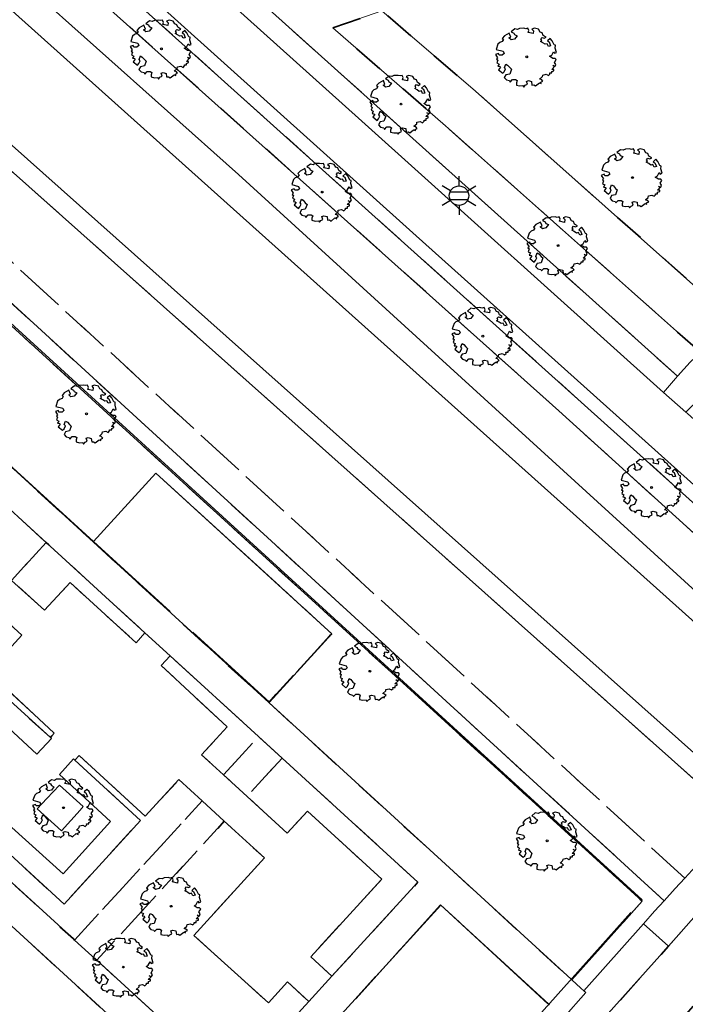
# Model space of a CAD drawing. Extents: x 105780 to 185197, y 477999 to 525027.
# Tile 383 of 562: x 108095 to 108139, y 479172 to 479236. Entities that reach past the tile are written whole.
import ezdxf
from ezdxf.enums import TextEntityAlignment as Align

# ---------------------------------------------------------------- set-up
doc = ezdxf.new("R2010")
doc.units = 0
doc.linetypes.add('XX-HIDDEN', pattern=[4, 2, -2])
for name, color, linetype, lineweight in [('B-GV-GR-BOOM-S', 252, 'Continuous', 25), ('B-GV-GR-HAAG_01-G', 252, 'GR-HAAG1', 13), ('B-GV-GR-MATERIAALGRENS-G', 252, 'XX-HIDDEN', 35), ('B-RO-IE-MEUBILAIR_WEGMEUBILAIR-S', 252, 'Continuous', 25), ('B-RO-IE-TERREINAFSCHEIDING_KUNSTMATIG_HEKWERK-G', 252, 'IE-TERREINAFSCHEIDING-KUNSTMATIG', 18), ('B-WE-GW-WATERGANG_SLOOT_INSTEEK-G', 252, 'Continuous', 30), ('B-WE-OG-TERREIN_ONBEGROEID-GV', 252, 'Continuous', 18), ('B1-WE-VH-VERHARDING_BETONSTRAATSTEEN-GV', 252, 'Continuous', 18), ('B1-WE-VH-VERHARDING_HALFVERHARDING_SCHELP-GV', 252, 'Continuous', 18), ('B1-WE-VH-VERHARDING_TEGEL-GV', 252, 'Continuous', 18), ('TIJDELIJK UIT -WE-VH-VERHARDING_ASFALT-GV', 252, 'Continuous', 18)]:
    doc.layers.add(name, color=color, linetype=linetype, lineweight=lineweight)
doc.styles.add('NLCS-ISO', font='NLCS-ISO.ttf')
doc.linetypes.add('GR-HAAG1', pattern='A,6,[176,NLCS.shx,S=0.125,R=0,X=0,Y=0],-2', length=8)
doc.linetypes.add('IE-TERREINAFSCHEIDING-KUNSTMATIG', pattern='A,4,[82,NLCS.SHX,S=0.75,R=90,X=0,Y=0],4,-2', length=10)

# ---------------------------------------------------------------- blocks, each defined once
blk = doc.blocks.new('B-SIE-WEG_LICHTMAST-SO')
at = {"ltscale": 0.1}
for p, q in [((0, 1.27), (0, 2.53)), ((-1.1, 0.63), (-2.19, 1.27)), ((1.1, 0.63), (2.19, 1.27)), ((-1.1, -0.63), (-2.19, -1.27)), ((0, -1.27), (0, -2.53)), ((1.1, -0.63), (2.19, -1.27))]:
    blk.add_line(p, q, dxfattribs=at)
at = {"flags": 128}
for points in [[(-1.16, 0.5), (1.16, 0.5)], [(-1.16, -0.5), (1.16, -0.5)]]:
    blk.add_lwpolyline(points, dxfattribs=at)
at = {"ltscale": 0.1}
blk.add_circle((0, 0), 1.27, dxfattribs=at)
at = {"style": 'NLCS-ISO'}
blk.add_attdef('TYPE', text='', height=1.8, dxfattribs=at).set_placement((0, 2.53), align=Align.BOTTOM_CENTER)
blk = doc.blocks.new('B-SGR-BOOM_06')
at = {"linetype": 'Continuous', "flags": 128}
blk.add_lwpolyline([(1.079, 1.408), (1.012, 1.576), (0.879, 1.626), (0.778, 1.81), (0.509, 1.877), (0.342, 1.81), (0.443, 1.709), (0.426, 1.525), (0.091, 1.592), (0.141, 1.726), (0.074, 1.877), (-0.06, 1.844), (-0.194, 1.877), (-0.462, 1.86), (-0.596, 1.793), (-0.781, 1.826), (-1.016, 1.642), (-0.848, 1.559), (-0.798, 1.458), (-0.63, 1.374), (-0.798, 1.156), (-1.015, 1.106), (-1.166, 1.24), (-1.048, 1.287), (-1.149, 1.542), (-1.451, 1.374), (-1.602, 1.206), (-1.518, 1.139), (-1.602, 1.005), (-1.77, 0.938), (-1.887, 0.821), (-2.004, 0.486), (-1.552, 0.368), (-1.485, 0.218), (-1.602, 0.117), (-1.803, 0.117), (-1.841, 0.222), (-2.037, 0.151), (-1.903, -0.067), (-1.97, -0.151), (-1.887, -0.218), (-1.954, -0.402), (-1.813, -0.473), (-1.887, -0.62), (-1.77, -0.637), (-1.717, -0.683), (-1.848, -0.843), (-1.568, -1.073), (-1.467, -0.972), (-1.384, -0.788), (-1.451, -0.704), (-1.367, -0.47), (-1.25, -0.537), (-1.115, -0.704), (-0.998, -0.804), (-1.115, -1.123), (-1.367, -1.173), (-1.467, -1.358), (-1.333, -1.508), (-1.133, -1.559), (-1.108, -1.609), (-1.082, -1.659), (-0.931, -1.491), (-0.73, -1.491), (-0.63, -1.559), (-0.68, -1.709), (-0.68, -1.844), (-0.462, -1.894), (-0.244, -1.877), (-0.194, -1.978), (-0.093, -1.86), (0.041, -1.793), (-0.024, -1.603), (0.108, -1.559), (0.309, -1.609), (0.342, -1.844), (0.46, -1.826), (0.577, -1.894), (0.828, -1.693), (0.946, -1.742), (0.929, -1.659), (1.063, -1.592), (0.963, -1.491), (0.845, -1.458), (1.03, -1.29), (1.046, -1.19), (1.264, -1.139), (1.415, -1.223), (1.515, -1.123), (1.508, -1.053), (1.649, -1.053), (1.649, -0.955), (1.784, -0.905), (1.784, -0.821), (1.633, -0.821), (1.817, -0.636), (1.7, -0.57), (1.851, -0.62), (1.901, -0.503), (1.817, -0.368), (1.934, -0.184), (1.867, -0.101), (1.7, -0.101), (1.499, 0.034), (1.633, 0.117), (1.75, 0.335), (1.817, 0.235), (1.951, 0.285), (1.867, 0.57), (1.884, 0.755), (1.8, 0.788), (1.666, 1.056), (1.531, 1.205), (1.35, 1.042), (1.465, 0.972), (1.566, 0.721), (1.415, 0.687), (1.331, 0.854), (1.197, 0.822), (1.063, 0.922), (0.895, 1.006), (0.979, 1.073), (0.929, 1.173), (1.012, 1.274), (1.146, 1.223), (1.264, 1.291)], close=True, dxfattribs=at)
blk.add_circle((0, 0), 0.06)
at = {"style": 'NLCS-ISO'}
blk.add_attdef('SOORT', text='', height=0.3, dxfattribs=at).set_placement((0, -0.36), align=Align.TOP_CENTER)

msp = doc.modelspace()

# ---------------------------------------------------------------- linework, layer by layer
at = {"layer": 'B-GV-GR-HAAG_01-G', "flags": 128}
for points in [[(108124.849, 479231.362), (108118.717, 479236.612), (108115.506, 479235.511), (108122.877, 479229.101), (108139.585, 479214.255), (108141.834, 479216.27)], [(108084.759, 479226.377), (108076.584, 479217.488), (108065.9, 479205.872), (108066.555, 479205.198), (108084.714, 479224.892), (108093.395, 479216.975), (108095.26, 479215.274), (108135.756, 479178.342), (108131.154, 479173.188), (108131.737, 479172.655), (108131.939, 479172.47), (108135.841, 479176.859), (108136.57, 479177.68), (108137.202, 479178.369)]]:
    msp.add_lwpolyline(points, close=True, dxfattribs=at)
at = {"layer": 'B-GV-GR-MATERIAALGRENS-G', "flags": 128}
for points in [[(108052.275, 479282.444), (108051.788, 479282.409), (108050.655, 479282.207), (108049.163, 479281.872), (108048.08, 479281.399), (108046.88, 479280.585), (108046.293, 479279.92), (108047.037, 479279.252), (108047.54, 479278.8), (108048.619, 479279.621), (108050.207, 479280.099), (108051.488, 479279.781), (108052.761, 479278.942), (108053.933, 479278.023), (108069.301, 479264.783), (108088.537, 479247.832), (108097.056, 479240.205), (108130.302, 479210.438), (108150.027, 479192.57), (108151.638, 479191.144), (108152.65, 479192.247), (108151.052, 479193.686), (108119.992, 479221.588), (108091.9, 479246.82)], [(108064.428, 479207.226), (108075.112, 479218.842), (108084.638, 479229.2), (108138.553, 479179.843), (108139.281, 479180.637), (108140.749, 479182.238), (108142.273, 479180.84), (108143.631, 479182.338), (108142.081, 479183.719), (108070.142, 479247.809), (108035.664, 479209.103), (108024.937, 479218.575), (108005.942, 479197.221), (107994.706, 479207.133), (107993.212, 479208.462), (107986.111, 479200.479), (108008.242, 479180.936), (108009.251, 479180.348), (108010.409, 479180.19), (108011.539, 479180.486), (108012.47, 479181.191), (108021.194, 479190.999), (108022.567, 479192.278), (108024.156, 479193.278), (108025.903, 479193.964), (108027.747, 479194.311), (108046.855, 479196.074), (108050.138, 479196.414), (108052.333, 479196.496), (108054.248, 479196.254), (108054.415, 479196.177)], [(107986.111, 479200.479), (107984.782, 479198.985), (108006.918, 479179.437), (108008.6, 479178.457), (108010.529, 479178.194), (108012.413, 479178.687), (108013.965, 479179.862), (108022.166, 479189.083), (108023.539, 479190.361), (108025.127, 479191.36), (108026.873, 479192.045), (108028.717, 479192.392), (108035.232, 479192.978), (108043.528, 479185.409), (108044.864, 479186.898), (108037.918, 479193.235), (108047.818, 479194.155), (108050.281, 479194.418), (108052.245, 479194.491), (108053.694, 479194.308), (108054.899, 479193.757), (108055.701, 479193.018), (108085.063, 479166.072), (108076.958, 479157.556), (108078.431, 479156.203), (108085.866, 479164.014), (108090.186, 479160.001), (108090.341, 479160.175), (108100.512, 479150.872), (108100.285, 479150.626), (108106.067, 479145.299), (108103.861, 479142.83), (108104.748, 479142.03), (108109.169, 479147.003), (108106.794, 479149.176), (108107.336, 479149.749), (108105.202, 479151.699), (108104.558, 479150.963), (108086.469, 479167.548), (108083.35, 479170.407), (108083.977, 479171.095), (108083.761, 479171.292), (108083.727, 479171.255), (108082.088, 479172.712), (108081.504, 479172.05), (108061.928, 479190.004), (108062.544, 479190.679), (108060.127, 479192.888), (108059.521, 479192.224), (108057.054, 479194.491), (108056.254, 479195.228), (108062.745, 479202.309), (108064.48, 479204.164), (108065.063, 479203.58), (108066.555, 479205.198), (108065.9, 479205.872), (108076.584, 479217.488), (108084.759, 479226.377), (108137.202, 479178.369), (108137.929, 479179.162), (108138.553, 479179.843), (108084.638, 479229.2), (108075.112, 479218.842), (108064.428, 479207.226), (108054.415, 479196.177), (108054.248, 479196.254), (108052.333, 479196.496), (108050.138, 479196.414), (108046.855, 479196.074), (108027.747, 479194.311), (108025.903, 479193.964), (108024.156, 479193.278), (108022.567, 479192.278), (108021.194, 479190.999), (108012.47, 479181.191), (108011.539, 479180.486), (108010.409, 479180.19), (108009.251, 479180.348), (108008.242, 479180.936)], [(108111.312, 479191.34), (108131.106, 479173.231), (108131.154, 479173.188), (108135.756, 479178.342), (108095.26, 479215.274), (108093.395, 479216.975), (108088.777, 479211.958), (108099.817, 479201.857), (108103.93, 479206.363), (108115.452, 479195.845), (108115.303, 479195.712)], [(108094.143, 479198.965), (108094.482, 479199.337), (108096.747, 479201.819), (108088.829, 479209.053), (108083.099, 479202.782), (108083.975, 479202.384), (108084.003, 479202.388), (108084.031, 479202.392), (108084.059, 479202.397), (108084.087, 479202.402), (108084.115, 479202.408), (108084.144, 479202.414), (108084.171, 479202.42), (108084.199, 479202.427), (108084.227, 479202.435), (108084.255, 479202.443), (108084.282, 479202.451), (108084.31, 479202.46), (108084.337, 479202.469), (108084.364, 479202.478), (108084.391, 479202.488), (108084.418, 479202.499), (108084.445, 479202.51), (108084.471, 479202.521), (108084.497, 479202.533), (108084.523, 479202.545), (108084.549, 479202.557), (108084.575, 479202.57), (108084.6, 479202.583), (108084.625, 479202.597), (108084.65, 479202.611), (108087.048, 479205.008), (108087.111, 479205.071), (108087.143, 479205.094), (108087.175, 479205.117), (108087.207, 479205.141), (108087.239, 479205.164), (108087.272, 479205.187), (108087.304, 479205.21), (108087.337, 479205.233), (108087.369, 479205.256), (108087.402, 479205.279), (108087.435, 479205.301), (108087.467, 479205.324), (108087.5, 479205.346), (108087.533, 479205.368), (108087.566, 479205.391), (108087.599, 479205.413), (108087.632, 479205.435), (108087.666, 479205.457), (108087.699, 479205.478), (108087.732, 479205.5), (108087.766, 479205.522), (108087.799, 479205.543), (108087.833, 479205.564), (108087.866, 479205.586), (108087.9, 479205.607), (108087.934, 479205.628), (108087.996, 479205.671), (108088.061, 479205.711), (108088.128, 479205.75), (108088.198, 479205.785), (108088.269, 479205.818), (108088.343, 479205.847), (108088.419, 479205.874), (108088.496, 479205.897), (108088.574, 479205.916), (108088.654, 479205.932), (108088.734, 479205.944), (108088.815, 479205.953), (108088.896, 479205.957), (108088.978, 479205.958), (108089.059, 479205.955), (108089.14, 479205.949), (108089.22, 479205.938), (108089.299, 479205.924), (108089.377, 479205.907), (108089.454, 479205.886), (108089.529, 479205.862), (108089.602, 479205.835), (108089.673, 479205.804), (108089.742, 479205.771), (108089.809, 479205.736), (108089.876, 479205.697), (108089.942, 479205.654), (108090.007, 479205.608), (108090.07, 479205.558), (108090.132, 479205.504), (108090.191, 479205.448), (108090.248, 479205.388), (108090.302, 479205.325), (108090.354, 479205.259), (108090.402, 479205.191), (108090.448, 479205.12), (108090.49, 479205.046), (108090.528, 479204.971), (108090.562, 479204.894), (108090.593, 479204.816), (108090.62, 479204.736), (108090.642, 479204.656), (108090.661, 479204.575), (108090.676, 479204.493), (108090.686, 479204.412), (108090.693, 479204.331), (108090.696, 479204.251), (108090.695, 479204.171), (108090.691, 479204.092), (108090.683, 479204.015), (108090.677, 479203.964), (108090.671, 479203.912), (108090.663, 479203.861), (108090.655, 479203.809), (108090.646, 479203.758), (108090.636, 479203.707), (108090.624, 479203.656), (108090.612, 479203.605), (108090.599, 479203.555), (108090.585, 479203.504), (108090.57, 479203.454), (108090.554, 479203.404), (108090.538, 479203.355), (108090.52, 479203.305), (108090.502, 479203.257), (108090.482, 479203.208), (108090.462, 479203.16), (108090.441, 479203.112), (108090.419, 479203.065), (108090.396, 479203.018), (108090.372, 479202.971), (108090.348, 479202.926), (108090.323, 479202.88), (108090.297, 479202.835), (108090.27, 479202.791), (108090.213, 479202.718), (108090.154, 479202.647), (108090.093, 479202.576), (108090.031, 479202.507), (108089.968, 479202.438), (108089.903, 479202.371), (108089.837, 479202.305), (108089.769, 479202.24), (108089.7, 479202.177), (108089.629, 479202.115), (108089.558, 479202.054), (108089.485, 479201.995), (108089.411, 479201.937), (108089.336, 479201.881), (108089.259, 479201.827), (108089.182, 479201.774), (108089.104, 479201.722), (108089.024, 479201.672), (108088.944, 479201.624), (108088.863, 479201.578), (108088.781, 479201.533), (108088.699, 479201.49), (108088.615, 479201.448), (108088.531, 479201.409), (108088.447, 479201.371), (108085.152, 479199.723), (108085.011, 479199.628), (108084.869, 479199.534), (108084.727, 479199.439), (108084.585, 479199.346), (108084.443, 479199.252), (108084.301, 479199.159), (108084.158, 479199.066), (108084.015, 479198.974), (108083.872, 479198.882), (108083.729, 479198.79), (108083.585, 479198.698), (108083.441, 479198.607), (108083.297, 479198.517), (108083.153, 479198.426), (108083.009, 479198.336), (108082.864, 479198.247), (108082.719, 479198.157), (108082.574, 479198.069), (108082.428, 479197.98), (108082.283, 479197.892), (108082.137, 479197.804), (108081.991, 479197.716), (108081.845, 479197.629), (108081.699, 479197.542), (108081.552, 479197.456), (108081.499, 479197.427), (108081.446, 479197.396), (108081.394, 479197.364), (108081.343, 479197.33), (108081.293, 479197.293), (108081.244, 479197.256), (108081.196, 479197.216), (108081.149, 479197.175), (108081.103, 479197.132), (108081.059, 479197.088), (108081.016, 479197.042), (108080.974, 479196.994), (108080.935, 479196.946), (108080.896, 479196.896), (108080.86, 479196.845), (108080.825, 479196.793), (108080.792, 479196.739), (108080.761, 479196.685), (108080.731, 479196.63), (108080.704, 479196.575), (108080.678, 479196.519), (108080.654, 479196.462), (108080.633, 479196.404), (108080.613, 479196.347), (108080.595, 479196.289), (108080.588, 479196.247), (108080.582, 479196.205), (108080.577, 479196.163), (108080.572, 479196.121), (108080.567, 479196.078), (108080.564, 479196.036), (108080.56, 479195.993), (108080.558, 479195.951), (108080.556, 479195.908), (108080.555, 479195.866), (108080.554, 479195.823), (108080.554, 479195.78), (108080.555, 479195.737), (108080.556, 479195.695), (108080.558, 479195.652), (108080.561, 479195.609), (108080.564, 479195.567), (108080.567, 479195.524), (108080.572, 479195.482), (108080.577, 479195.44), (108080.582, 479195.397), (108080.589, 479195.355), (108080.596, 479195.313), (108080.603, 479195.272), (108080.611, 479195.23), (108080.616, 479195.189), (108080.622, 479195.147), (108080.632, 479195.105), (108080.643, 479195.063), (108080.657, 479195.022), (108080.673, 479194.98), (108080.692, 479194.939), (108080.713, 479194.899), (108080.737, 479194.86), (108080.762, 479194.822), (108080.79, 479194.785), (108080.82, 479194.75), (108080.852, 479194.717), (108080.886, 479194.685), (108080.922, 479194.656), (108080.959, 479194.629), (108080.997, 479194.604), (108081.036, 479194.581), (108081.076, 479194.56), (108081.117, 479194.542), (108081.158, 479194.527), (108081.199, 479194.514), (108081.241, 479194.503), (108081.282, 479194.494), (108081.323, 479194.488), (108082.053, 479194.409), (108082.09, 479194.406), (108082.127, 479194.404), (108082.164, 479194.404), (108082.202, 479194.405), (108082.24, 479194.408), (108082.278, 479194.412), (108082.316, 479194.418), (108082.354, 479194.426), (108082.391, 479194.435), (108082.429, 479194.446), (108082.466, 479194.458), (108082.502, 479194.473), (108082.538, 479194.488), (108082.573, 479194.505), (108082.608, 479194.524), (108082.641, 479194.544), (108082.674, 479194.566), (108082.705, 479194.588), (108082.735, 479194.612), (108082.764, 479194.637), (108082.792, 479194.663), (108082.819, 479194.69), (108082.844, 479194.717), (108082.868, 479194.746), (108082.89, 479194.775), (108083.938, 479196.114), (108085.411, 479198.247), (108085.497, 479198.365), (108085.585, 479198.482), (108085.676, 479198.597), (108085.769, 479198.711), (108085.865, 479198.823), (108085.964, 479198.932), (108086.065, 479199.04), (108086.168, 479199.146), (108086.274, 479199.25), (108086.382, 479199.351), (108086.492, 479199.451), (108086.605, 479199.548), (108086.719, 479199.642), (108086.835, 479199.734), (108086.954, 479199.824), (108087.074, 479199.911), (108087.196, 479199.995), (108087.319, 479200.077), (108087.444, 479200.156), (108087.57, 479200.232), (108087.698, 479200.305), (108087.827, 479200.376), (108087.957, 479200.443), (108088.089, 479200.508), (108088.221, 479200.57), (108088.278, 479200.608), (108088.337, 479200.645), (108088.396, 479200.681), (108088.456, 479200.716), (108088.516, 479200.75), (108088.577, 479200.783), (108088.639, 479200.815), (108088.701, 479200.846), (108088.764, 479200.876), (108088.828, 479200.904), (108088.892, 479200.932), (108088.957, 479200.958), (108089.022, 479200.983), (108089.087, 479201.007), (108089.153, 479201.029), (108089.22, 479201.051), (108089.286, 479201.071), (108089.353, 479201.09), (108089.421, 479201.108), (108089.488, 479201.124), (108089.556, 479201.139), (108089.624, 479201.153), (108089.692, 479201.166), (108089.76, 479201.178), (108089.828, 479201.188), (108089.956, 479201.188), (108090.086, 479201.184), (108090.215, 479201.177), (108090.345, 479201.166), (108090.475, 479201.151), (108090.604, 479201.132), (108090.734, 479201.11), (108090.863, 479201.083), (108090.992, 479201.053), (108091.119, 479201.019), (108091.246, 479200.982), (108091.372, 479200.94), (108091.497, 479200.895), (108091.62, 479200.847), (108091.741, 479200.794), (108091.861, 479200.739), (108091.979, 479200.68), (108092.096, 479200.617), (108092.21, 479200.552), (108092.321, 479200.483), (108092.431, 479200.412), (108092.537, 479200.337), (108092.642, 479200.26), (108092.743, 479200.18), (108092.842, 479200.098)], [(108099.817, 479201.857), (108111.312, 479191.34), (108115.303, 479195.712), (108115.452, 479195.845), (108103.93, 479206.363)], [(108096.747, 479201.819), (108094.482, 479199.337), (108096.644, 479197.382), (108098.315, 479199.202), (108102.633, 479195.255), (108103.216, 479195.908)], [(108093.003, 479197.716), (108084.643, 479188.558), (108091.136, 479182.625), (108091.209, 479182.558), (108092.061, 479183.483), (108092.051, 479183.491), (108091.977, 479183.559), (108087.646, 479187.5), (108092.674, 479193.014), (108097.021, 479189.056), (108097.277, 479189.346), (108092.945, 479193.35), (108095.153, 479195.763)], [(108104.857, 479194.408), (108104.27, 479193.76), (108108.594, 479189.754), (108106.926, 479187.924), (108108.364, 479186.607), (108110.641, 479189.124)], [(108112.188, 479187.71), (108110.641, 479189.124), (108108.364, 479186.607), (108109.896, 479185.202)], [(108093.537, 479182.15), (108092.684, 479181.21), (108092.758, 479181.143), (108098.533, 479175.866), (108098.607, 479175.798), (108106.963, 479184.905), (108105.441, 479186.302), (108103.23, 479183.914), (108098.902, 479187.884), (108098.63, 479187.568), (108102.929, 479183.633), (108097.919, 479178.152)], [(108115.456, 479173.424), (108121.083, 479179.582), (108112.188, 479187.71), (108109.896, 479185.202), (108112.527, 479182.792), (108113.849, 479184.235), (108118.714, 479179.779), (108114.063, 479174.696)], [(108108.408, 479183.579), (108106.963, 479184.905), (108098.607, 479175.798), (108099.981, 479174.543), (108100.055, 479174.475)], [(108108.408, 479183.579), (108100.055, 479174.475), (108108.972, 479166.328), (108113.943, 479171.768), (108112.553, 479173.059), (108111.296, 479171.687), (108106.409, 479176.104), (108111.031, 479181.172)], [(108143.631, 479182.338), (108142.273, 479180.84), (108137.49, 479175.393), (108100.935, 479134.619), (108104.572, 479131.503), (108104.723, 479131.696), (108104.447, 479132.02), (108104.699, 479132.307), (108145.78, 479179.094), (108145.975, 479179.43), (108146.027, 479179.815), (108145.928, 479180.191), (108145.694, 479180.501)], [(108109.12, 479163.311), (108091.337, 479179.591), (108083.761, 479171.292), (108083.977, 479171.095), (108105.202, 479151.699), (108107.336, 479149.749), (108108.927, 479148.295), (108116.437, 479156.706)], [(108129.693, 479171.552), (108129.645, 479171.596), (108122.576, 479178.09), (108109.12, 479163.311), (108116.437, 479156.706)]]:
    msp.add_lwpolyline(points, close=True, dxfattribs=at)
msp.add_lwpolyline([(108158.175, 479230.712), (108158.474, 479230.866), (108138.625, 479237.68), (108132.589, 479238.731), (108124.27, 479239.888), (108121.601, 479239.692), (108119.446, 479238.735), (108117.077, 479237.936), (108115.158, 479238.642), (108113.24, 479238.818), (108111.157, 479239.255), (108107.713, 479239.979), (108118.399, 479230.371), (108138.073, 479212.707), (108138.891, 479213.633), (108139.585, 479214.255), (108122.877, 479229.101), (108115.506, 479235.511), (108118.717, 479236.612), (108124.849, 479231.362), (108141.834, 479216.27), (108144.898, 479219.015)], dxfattribs=at)
at = {"layer": 'B-RO-IE-TERREINAFSCHEIDING_KUNSTMATIG_HEKWERK-G', "flags": 128}
for points in [[(108135.756, 479178.438), (108084.564, 479225.157), (108057.649, 479195.159), (108108.883, 479148.35), (108135.008, 479177.6)], [(108093.361, 479216.938), (108088.791, 479211.973), (108099.847, 479201.89)], [(108106.343, 479195.953), (108111.365, 479191.368), (108115.452, 479195.846), (108103.93, 479206.363), (108099.843, 479201.886), (108104.866, 479197.301)], [(108117.011, 479171.951), (108122.565, 479178.094), (108129.587, 479171.63)]]:
    msp.add_lwpolyline(points, dxfattribs=at)
at = {"layer": 'B-WE-GW-WATERGANG_SLOOT_INSTEEK-G', "flags": 128}
for points in [[(108095.404, 479238.358), (108083.396, 479249.087), (108060.684, 479269.156), (108051.285, 479276.755), (108050.137, 479277.193), (108049.713, 479277.12), (108049.583, 479276.966), (108080.679, 479249.03), (108147.198, 479189.419), (108147.204, 479189.414), (108148.756, 479187.991), (108148.765, 479187.983), (108158.671, 479179.045), (108158.34, 479180.398), (108157.463, 479181.637), (108155.936, 479183.156), (108149.675, 479188.984), (108149.665, 479188.993), (108148.171, 479190.488), (108148.164, 479190.495), (108109.332, 479225.913)], [(108068.091, 479251.337), (108067.84, 479251.829), (108067.893, 479252.378), (108066.435, 479251.968), (108066.446, 479251.498), (108066.465, 479251.442), (108066.596, 479251.053), (108066.871, 479250.672), (108070.142, 479247.809), (108142.081, 479183.719), (108143.631, 479182.338), (108145.694, 479180.501), (108145.928, 479180.191), (108147.568, 479180.532), (108144.487, 479183.276), (108144.484, 479183.279), (108142.93, 479184.663), (108142.928, 479184.665)]]:
    msp.add_lwpolyline(points, close=True, dxfattribs=at)
for points in [[(108068.091, 479251.337), (108142.928, 479184.665), (108142.93, 479184.663), (108144.484, 479183.279), (108144.487, 479183.276), (108147.568, 479180.532), (108147.777, 479180.223), (108147.857, 479179.858), (108147.797, 479179.49), (108147.604, 479179.17), (108154.251, 479172.931), (108158.515, 479177.271), (108159.413, 479178.375), (108158.671, 479179.045), (108148.765, 479187.983), (108148.756, 479187.991), (108147.204, 479189.414), (108147.198, 479189.419), (108080.679, 479249.03), (108049.583, 479276.966)], [(108150.027, 479192.57), (108130.302, 479210.438), (108097.056, 479240.205)], [(108095.404, 479238.358), (108109.332, 479225.913), (108148.164, 479190.495)]]:
    msp.add_lwpolyline(points, dxfattribs=at)
at = {"layer": 'B-WE-OG-TERREIN_ONBEGROEID-GV', "flags": 128}
msp.add_lwpolyline([(108097.618, 479185.937), (108096.798, 479185.057), (108096.168, 479184.381), (108097.752, 479182.947), (108098.965, 479184.306), (108099.168, 479184.533)], close=True, dxfattribs=at)
at = {"layer": 'B1-WE-VH-VERHARDING_BETONSTRAATSTEEN-GV', "flags": 128}
for points in [[(108094.494, 479183.166), (108097.854, 479180.13), (108100.968, 479183.557), (108097.613, 479186.637), (108098.535, 479187.655), (108098.63, 479187.568), (108098.902, 479187.884), (108103.23, 479183.914), (108105.441, 479186.302), (108106.963, 479184.905), (108108.408, 479183.579), (108111.031, 479181.172), (108106.409, 479176.104), (108111.296, 479171.687), (108112.553, 479173.059), (108113.943, 479171.768), (108115.456, 479173.424), (108114.063, 479174.696), (108118.714, 479179.779), (108113.849, 479184.235), (108112.527, 479182.792), (108109.896, 479185.202), (108108.364, 479186.607), (108106.926, 479187.924), (108108.594, 479189.754), (108104.27, 479193.76), (108104.857, 479194.408), (108103.216, 479195.908), (108102.633, 479195.255), (108098.315, 479199.202), (108096.644, 479197.382), (108094.482, 479199.337)], [(108093.003, 479197.716), (108095.153, 479195.763), (108092.945, 479193.35), (108097.277, 479189.346), (108097.021, 479189.056), (108097.087, 479188.996), (108096.14, 479187.973), (108092.779, 479191.057)]]:
    msp.add_lwpolyline(points, dxfattribs=at)
msp.add_lwpolyline([(108098.965, 479184.306), (108097.752, 479182.947), (108096.168, 479184.381), (108096.798, 479185.057), (108097.618, 479185.937), (108099.168, 479184.533)], close=True, dxfattribs=at)
at = {"layer": 'B1-WE-VH-VERHARDING_HALFVERHARDING_SCHELP-GV', "flags": 128}
for points in [[(108029.997, 479309.783), (108029.763, 479309.53), (108029.053, 479308.763), (108038.684, 479300.114), (108078.454, 479264.38), (108117.407, 479229.406), (108137.162, 479211.643), (108138.073, 479212.707), (108118.399, 479230.371), (108107.713, 479239.979), (108079.456, 479265.383), (108039.34, 479301.409)], [(108052.275, 479282.444), (108091.9, 479246.82), (108119.992, 479221.588), (108151.052, 479193.686), (108152.65, 479192.247), (108162.954, 479183.014), (108163.001, 479183.351), (108162.863, 479183.788), (108162.681, 479184.307), (108162.383, 479184.742), (108152.861, 479193.279), (108120.755, 479222.092), (108092.552, 479247.439), (108055.917, 479280.402), (108054.722, 479281.458), (108054.258, 479281.781), (108053.538, 479282.11), (108052.879, 479282.31), (108052.726, 479282.443)], [(108115.456, 479173.424), (108113.943, 479171.768), (108108.972, 479166.328), (108100.055, 479174.475), (108099.981, 479174.543), (108098.607, 479175.798), (108098.533, 479175.866), (108092.758, 479181.143), (108092.684, 479181.21), (108091.209, 479182.558), (108091.136, 479182.625), (108084.643, 479188.558), (108076.718, 479195.799), (108082.376, 479201.991), (108083.099, 479202.782), (108088.829, 479209.053), (108096.747, 479201.819), (108103.216, 479195.908), (108104.857, 479194.408), (108110.641, 479189.124), (108112.188, 479187.71), (108121.083, 479179.582)], [(108137.49, 479175.393), (108135.841, 479176.859), (108131.939, 479172.47), (108132.064, 479172.356), (108130.606, 479170.714), (108130.476, 479170.833), (108109.722, 479147.621), (108109.169, 479147.003), (108104.748, 479142.03), (108102.341, 479139.374), (108098.56, 479135.201), (108098.842, 479134.944), (108098.231, 479134.256), (108102.834, 479130.184), (108103.242, 479129.823), (108103.921, 479130.667), (108103.971, 479130.731), (108104.572, 479131.503), (108100.935, 479134.619)]]:
    msp.add_lwpolyline(points, close=True, dxfattribs=at)
for points in [[(108130.606, 479170.714), (108132.064, 479172.356), (108131.939, 479172.47), (108131.737, 479172.655), (108131.154, 479173.188), (108131.106, 479173.231), (108111.312, 479191.34), (108099.817, 479201.857), (108088.777, 479211.958), (108088.686, 479212.041), (108075.221, 479197.297), (108066.555, 479205.198)], [(108083.761, 479171.292), (108091.337, 479179.591), (108109.12, 479163.311), (108122.576, 479178.09), (108129.645, 479171.596), (108129.693, 479171.552)]]:
    msp.add_lwpolyline(points, dxfattribs=at)
at = {"layer": 'B1-WE-VH-VERHARDING_TEGEL-GV', "flags": 128}
for points in [[(108089.628, 479187.607), (108091.021, 479189.132), (108091.089, 479189.206), (108092.366, 479190.604), (108092.433, 479190.678), (108092.779, 479191.057), (108096.14, 479187.973), (108097.087, 479188.996), (108097.021, 479189.056), (108092.674, 479193.014), (108087.646, 479187.5), (108091.977, 479183.559), (108092.051, 479183.491), (108092.061, 479183.483), (108093.021, 479184.543)], [(108098.63, 479187.568), (108098.535, 479187.655), (108097.613, 479186.637), (108100.968, 479183.557), (108097.854, 479180.13), (108094.494, 479183.166), (108093.537, 479182.15), (108097.919, 479178.152), (108102.929, 479183.633)], [(108142.273, 479180.84), (108140.749, 479182.238), (108139.281, 479180.637), (108138.553, 479179.843), (108137.929, 479179.162), (108137.202, 479178.369), (108136.57, 479177.68), (108135.841, 479176.859), (108137.49, 479175.393)]]:
    msp.add_lwpolyline(points, close=True, dxfattribs=at)
at = {"layer": 'TIJDELIJK UIT -WE-VH-VERHARDING_ASFALT-GV', "flags": 128}
for points in [[(108162.51, 479188.894), (108162.314, 479189.07), (108158.436, 479192.54), (108155.256, 479195.426), (108155.197, 479195.479), (108153.829, 479196.697), (108153.816, 479196.708), (108138.723, 479210.26), (108138.613, 479210.358), (108137.162, 479211.643), (108117.407, 479229.406), (108078.454, 479264.38), (108038.684, 479300.114), (108029.053, 479308.763), (108028.286, 479309.451), (108011.869, 479324.194), (107999.27, 479335.462), (108000.02, 479336.327), (107997.755, 479338.33)], [(108055.917, 479280.402), (108092.552, 479247.439), (108120.755, 479222.092), (108152.861, 479193.279), (108162.383, 479184.742), (108162.681, 479184.307), (108162.863, 479183.788), (108163.001, 479183.351), (108162.954, 479183.014), (108162.824, 479182.191), (108162.434, 479180.974), (108162.343, 479180.54), (108164.811, 479178.565), (108166.056, 479177.957), (108169.395, 479177.541), (108170.079, 479177.612), (108169.129, 479178.463), (108171.343, 479180.933), (108170.927, 479181.353), (108162.51, 479188.894)], [(108144.898, 479219.015), (108141.834, 479216.27), (108139.585, 479214.255), (108138.891, 479213.633), (108138.073, 479212.707), (108137.162, 479211.643), (108138.613, 479210.358), (108139.593, 479211.31), (108141.173, 479212.843), (108143.332, 479214.939), (108145.328, 479216.876)]]:
    msp.add_lwpolyline(points, dxfattribs=at)

# ---------------------------------------------------------------- block references
at = {"layer": 'B-GV-GR-BOOM-S', "linetype": 'Continuous', "lineweight": 0}
for p in [(108104.291, 479234.134), (108128.203, 479233.608), (108119.974, 479230.52), (108135.122, 479225.701), (108114.823, 479224.757), (108130.255, 479221.25), (108125.335, 479215.323), (108099.387, 479210.242), (108136.378, 479205.42), (108117.941, 479193.389), (108097.887, 479184.457), (108129.546, 479182.29), (108104.927, 479178.006), (108101.798, 479174.029)]:
    msp.add_blockref('B-SGR-BOOM_06', p, dxfattribs=at)
at = {"layer": 'B-RO-IE-MEUBILAIR_WEGMEUBILAIR-S', "xscale": 0.5, "yscale": 0.5, "zscale": 0.5}
msp.add_blockref('B-SIE-WEG_LICHTMAST-SO', (108123.771, 479224.522), dxfattribs=at)

doc.saveas('drawing.dxf')
